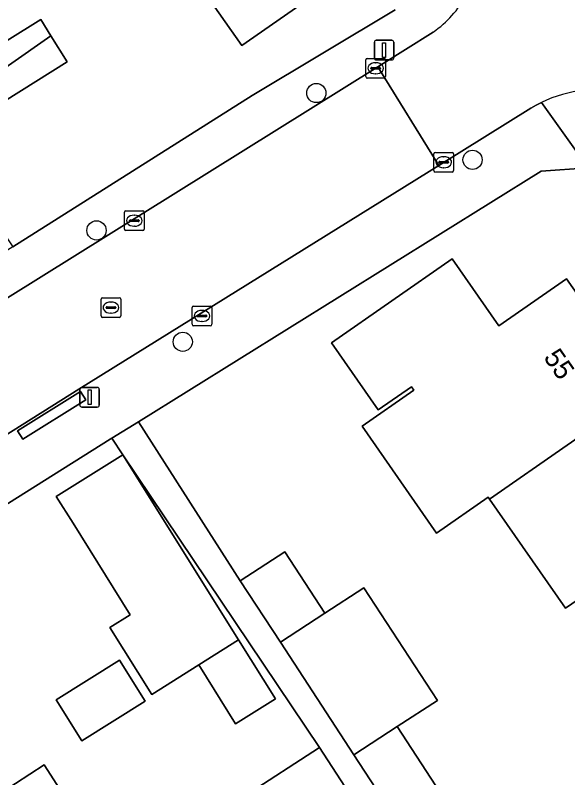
# Model space of a CAD drawing. Extents: x 159352 to 160617, y 385888 to 387323.
# Drawn here: x 159824.56 to 159852.67, y 386245.89 to 386284.7 of the extents above; entities that cross this region are included whole.
import ezdxf

# ---------------------------------------------------------------- set-up
doc = ezdxf.new("R2010")
doc.units = 0
for name, color, linetype in [('IMGEO_Boom', 7, 'Continuous'), ('IMGEO_Erf', 7, 'Continuous'), ('IMGEO_Kolk', 7, 'Continuous'), ('IMGEO_Lichtmast', 7, 'Continuous'), ('IMGEO_Pand', 7, 'Continuous'), ('IMGEO_Pand_nummerreeks', 7, 'Continuous'), ('IMGEO_Rijbaan_lokaal_open', 7, 'Continuous'), ('IMGEO_Rioolput', 7, 'Continuous'), ('IMGEO_Voetpad_open', 7, 'Continuous')]:
    doc.layers.add(name, color=color, linetype=linetype)

msp = doc.modelspace()

# ---------------------------------------------------------------- linework, layer by layer
at = {"layer": 'IMGEO_Boom'}
for centre in [(159839.879, 386280.74), (159847.827, 386277.341), (159828.694, 386273.749), (159833.085, 386268.079)]:
    msp.add_circle(centre, 0.489, dxfattribs=at)
at = {"layer": 'IMGEO_Erf'}
for points in [[(159822.629, 386302.387), (159819.285, 386307.165), (159815.941, 386311.942), (159812.597, 386316.72), (159809.166, 386321.622), (159810.592, 386322.619), (159814.688, 386325.485), (159818.117, 386320.584), (159821.461, 386315.806), (159824.804, 386311.027), (159828.147, 386306.249), (159831.491, 386301.47), (159834.834, 386296.691), (159838.178, 386291.913), (159841.607, 386287.012), (159836.092, 386283.152), (159833.225, 386287.249), (159832.662, 386288.053), (159829.318, 386292.831), (159825.974, 386297.608)], [(159830.029, 386262.325), (159835.917, 386252.903), (159837.793, 386249.901), (159835.769, 386248.636), (159833.898, 386251.63), (159831.503, 386250.119), (159829.371, 386253.53), (159830.409, 386254.19), (159827.501, 386258.843), (159826.646, 386260.211)], [(159831.178, 386249.783), (159827.955, 386247.769), (159826.649, 386249.858), (159829.872, 386251.872)]]:
    msp.add_lwpolyline(points, close=True, dxfattribs=at)
for points in [[(159814.537, 386288.102), (159819.401, 386280.455), (159825.859, 386284.488), (159826.379, 386283.656), (159827.21, 386282.325), (159820.802, 386278.323), (159824.442, 386272.92), (159836.608, 386280.613), (159843.882, 386284.972)], [(159853.707, 386276.934), (159851.319, 386276.761), (159830.826, 386264.01), (159836.008, 386255.91), (159838.275, 386257.391), (159840.317, 386254.265), (159842.299, 386255.56), (159846.041, 386249.83), (159843.996, 386248.494), (159847.677, 386242.856), (159851.285, 386237.331), (159851.357, 386237.221), (159854.034, 386238.969)], [(159854.666, 386255.97), (159852.555, 386254.514), (159848.691, 386260.07), (159848.621, 386260.171), (159845.999, 386258.346), (159842.208, 386263.793), (159844.831, 386265.618), (159844.716, 386265.784), (159843.029, 386264.61), (159840.646, 386268.032), (159846.784, 386272.307), (159849.167, 386268.885), (159852.613, 386271.285), (159854.214, 386268.988)], [(159844.958, 386234.482), (159847.415, 386236.067), (159845.744, 386238.643), (159843.291, 386237.052), (159841.26, 386240.183), (159840.117, 386239.446), (159839.887, 386239.298), (159836.219, 386244.955), (159840.042, 386247.435), (159830.029, 386262.325), (159829.474, 386263.169), (159829.387, 386263.115), (159807.949, 386249.636)], [(159817.416, 386240.979), (159813.655, 386246.817), (159816.177, 386248.442), (159815.173, 386250), (159813.989, 386251.839), (159818.613, 386254.818), (159820.943, 386251.204), (159819.478, 386250.26), (159819.646, 386250), (159823.098, 386244.641), (159826.024, 386246.548), (159829.714, 386240.823)]]:
    msp.add_lwpolyline(points, dxfattribs=at)
at = {"layer": 'IMGEO_Kolk'}
for p, q in [((159842.395, 386281.575), (159842.395, 386282.427)), ((159842.47, 386282.501), (159843.322, 386282.501)), ((159842.883, 386282.281), (159842.908, 386282.281)), ((159843.396, 386282.427), (159843.396, 386281.575)), ((159842.654, 386281.995), (159842.654, 386282.007)), ((159843.092, 386281.958), (159842.694, 386281.958)), ((159842.697, 386282.044), (159843.095, 386282.044)), ((159843.138, 386282.007), (159843.138, 386281.995)), ((159843.322, 386281.501), (159842.47, 386281.501)), ((159842.906, 386281.721), (159842.881, 386281.721)), ((159845.858, 386276.793), (159845.858, 386277.645)), ((159845.933, 386277.719), (159846.785, 386277.719)), ((159846.346, 386277.499), (159846.371, 386277.499)), ((159846.859, 386277.645), (159846.859, 386276.793)), ((159846.117, 386277.213), (159846.117, 386277.225)), ((159846.555, 386277.176), (159846.157, 386277.176)), ((159846.16, 386277.262), (159846.558, 386277.262)), ((159846.601, 386277.225), (159846.601, 386277.213)), ((159846.785, 386276.719), (159845.933, 386276.719)), ((159846.369, 386276.939), (159846.344, 386276.939)), ((159830.117, 386273.817), (159830.117, 386274.669)), ((159830.192, 386274.743), (159831.044, 386274.743)), ((159830.605, 386274.523), (159830.63, 386274.523)), ((159831.118, 386274.669), (159831.118, 386273.817)), ((159830.376, 386274.237), (159830.376, 386274.249)), ((159830.814, 386274.2), (159830.416, 386274.2)), ((159830.419, 386274.286), (159830.817, 386274.286)), ((159830.86, 386274.249), (159830.86, 386274.237)), ((159831.044, 386273.743), (159830.192, 386273.743)), ((159830.628, 386273.963), (159830.603, 386273.963)), ((159833.559, 386268.969), (159833.559, 386269.821)), ((159833.634, 386269.895), (159834.486, 386269.895)), ((159834.56, 386269.821), (159834.56, 386268.969)), ((159833.818, 386269.389), (159833.818, 386269.401)), ((159834.256, 386269.352), (159833.858, 386269.352)), ((159833.861, 386269.438), (159834.259, 386269.438)), ((159834.047, 386269.675), (159834.072, 386269.675)), ((159834.302, 386269.401), (159834.302, 386269.389)), ((159834.07, 386269.115), (159834.045, 386269.115)), ((159834.486, 386268.895), (159833.634, 386268.895))]:
    msp.add_line(p, q, dxfattribs=at)
for points in [[(159842.395, 386281.575), (159842.395, 386282.427)], [(159842.47, 386282.501), (159843.322, 386282.501)], [(159843.396, 386282.427), (159843.396, 386281.575)], [(159843.322, 386281.501), (159842.47, 386281.501)], [(159845.858, 386276.793), (159845.858, 386277.645)], [(159845.933, 386277.719), (159846.785, 386277.719)], [(159846.859, 386277.645), (159846.859, 386276.793)], [(159846.785, 386276.719), (159845.933, 386276.719)], [(159830.117, 386273.817), (159830.117, 386274.669)], [(159830.192, 386274.743), (159831.044, 386274.743)], [(159831.118, 386274.669), (159831.118, 386273.817)], [(159831.044, 386273.743), (159830.192, 386273.743)], [(159833.559, 386268.969), (159833.559, 386269.821)], [(159833.634, 386269.895), (159834.486, 386269.895)], [(159834.56, 386269.821), (159834.56, 386268.969)], [(159834.486, 386268.895), (159833.634, 386268.895)]]:
    msp.add_lwpolyline(points, dxfattribs=at)
for centre, radius, start, end in [((159842.472, 386282.425), 0.0765, 91.552, 178.448), ((159842.472, 386282.425), 0.0765, 91.552, 178.448), ((159843.32, 386282.425), 0.0765, 1.552, 88.448), ((159843.32, 386282.425), 0.0765, 1.552, 88.448), ((159842.694, 386282.004), 0.0403, 85.8775, 175.7526), ((159842.691, 386281.994), 0.0366, 178.938, 274.7102), ((159843.095, 386282.001), 0.043, 264.8664, 352.4533), ((159843.099, 386282.006), 0.0386, 1.7309, 96.639), ((159842.472, 386281.577), 0.0765, 181.552, 268.448), ((159842.472, 386281.577), 0.0765, 181.552, 268.448), ((159843.32, 386281.577), 0.0765, 271.552, 358.448), ((159843.32, 386281.577), 0.0765, 271.552, 358.448), ((159845.935, 386277.643), 0.0765, 91.552, 178.448), ((159845.935, 386277.643), 0.0765, 91.552, 178.448), ((159846.783, 386277.643), 0.0765, 1.552, 88.448), ((159846.783, 386277.643), 0.0765, 1.552, 88.448), ((159846.157, 386277.222), 0.0403, 85.8775, 175.7526), ((159846.154, 386277.212), 0.0366, 178.938, 274.7102), ((159846.558, 386277.219), 0.043, 264.8664, 352.4533), ((159846.562, 386277.224), 0.0386, 1.7309, 96.639), ((159845.935, 386276.795), 0.0765, 181.552, 268.448), ((159845.935, 386276.795), 0.0765, 181.552, 268.448), ((159846.783, 386276.795), 0.0765, 271.552, 358.448), ((159846.783, 386276.795), 0.0765, 271.552, 358.448), ((159830.194, 386274.667), 0.0765, 91.552, 178.448), ((159830.194, 386274.667), 0.0765, 91.552, 178.448), ((159831.042, 386274.667), 0.0765, 1.552, 88.448), ((159831.042, 386274.667), 0.0765, 1.552, 88.448), ((159830.416, 386274.246), 0.0403, 85.8775, 175.7526), ((159830.413, 386274.236), 0.0366, 178.938, 274.7102), ((159830.817, 386274.243), 0.043, 264.8664, 352.4533), ((159830.821, 386274.248), 0.0386, 1.7309, 96.639), ((159830.194, 386273.819), 0.0765, 181.552, 268.448), ((159830.194, 386273.819), 0.0765, 181.552, 268.448), ((159831.042, 386273.819), 0.0765, 271.552, 358.448), ((159831.042, 386273.819), 0.0765, 271.552, 358.448), ((159833.636, 386269.819), 0.0765, 91.552, 178.448), ((159833.636, 386269.819), 0.0765, 91.552, 178.448), ((159834.484, 386269.819), 0.0765, 1.552, 88.448), ((159834.484, 386269.819), 0.0765, 1.552, 88.448), ((159833.858, 386269.398), 0.0403, 85.8775, 175.7526), ((159833.855, 386269.388), 0.0366, 178.938, 274.7102), ((159834.259, 386269.395), 0.043, 264.8664, 352.4533), ((159834.263, 386269.4), 0.0386, 1.7309, 96.639), ((159833.636, 386268.971), 0.0765, 181.552, 268.448), ((159833.636, 386268.971), 0.0765, 181.552, 268.448), ((159834.484, 386268.971), 0.0765, 271.552, 358.448), ((159834.484, 386268.971), 0.0765, 271.552, 358.448)]:
    msp.add_arc(centre, radius, start, end, dxfattribs=at)
for centre, major_axis, ratio, start_param, end_param in [((159842.882, 386282.001), (-0.387, 0.002), 0.722429, 4.712389, 7.853982), ((159842.907, 386282.001), (-0.39, 0.002), 0.717154, 1.570796, 4.712389), ((159846.345, 386277.219), (-0.387, 0.002), 0.722429, 4.712389, 7.853982), ((159846.37, 386277.219), (-0.39, 0.002), 0.717154, 1.570796, 4.712389), ((159830.604, 386274.243), (-0.387, 0.002), 0.722429, 4.712389, 7.853982), ((159830.629, 386274.243), (-0.39, 0.002), 0.717154, 1.570796, 4.712389), ((159834.046, 386269.395), (-0.387, 0.002), 0.722429, 4.712389, 7.853982), ((159834.071, 386269.395), (-0.39, 0.002), 0.717154, 1.570796, 4.712389)]:
    msp.add_ellipse(centre, major_axis=major_axis, ratio=ratio, start_param=start_param, end_param=end_param, dxfattribs=at)
at = {"layer": 'IMGEO_Lichtmast'}
for p, q in [((159842.831, 386282.526), (159842.831, 386283.326)), ((159842.831, 386283.326), (159842.831, 386282.526)), ((159842.931, 386283.426), (159843.721, 386283.426)), ((159843.721, 386283.426), (159842.931, 386283.426)), ((159843.821, 386283.326), (159843.821, 386282.526)), ((159843.821, 386282.526), (159843.821, 386283.326)), ((159843.721, 386282.426), (159842.931, 386282.426)), ((159842.931, 386282.426), (159843.721, 386282.426)), ((159827.846, 386264.856), (159827.846, 386265.656)), ((159827.846, 386265.656), (159827.846, 386264.856)), ((159827.946, 386265.756), (159828.736, 386265.756)), ((159828.736, 386265.756), (159827.946, 386265.756)), ((159828.836, 386265.656), (159828.836, 386264.856)), ((159828.836, 386264.856), (159828.836, 386265.656)), ((159828.736, 386264.756), (159827.946, 386264.756)), ((159827.946, 386264.756), (159828.736, 386264.756))]:
    msp.add_line(p, q, dxfattribs=at)
for points in [[(159843.251, 386283.301), (159843.401, 386283.301), (159843.401, 386282.551), (159843.251, 386282.551), (159843.251, 386283.301)], [(159828.266, 386265.631), (159828.416, 386265.631), (159828.416, 386264.881), (159828.266, 386264.881), (159828.266, 386265.631)]]:
    msp.add_lwpolyline(points, dxfattribs=at)
for centre, start, end in [((159842.931, 386283.326), 90, 180), ((159842.931, 386283.326), 90, 180), ((159843.721, 386283.326), 0, 90), ((159843.721, 386283.326), 360, 90), ((159842.931, 386282.526), 180, 270), ((159842.931, 386282.526), 180, 270), ((159843.721, 386282.526), 270, 0), ((159843.721, 386282.526), 270, 0), ((159827.946, 386265.656), 90, 180), ((159827.946, 386265.656), 90, 180), ((159828.736, 386265.656), 0, 90), ((159828.736, 386265.656), 360, 90), ((159827.946, 386264.856), 180, 270), ((159827.946, 386264.856), 180, 270), ((159828.736, 386264.856), 270, 0), ((159828.736, 386264.856), 270, 0)]:
    msp.add_arc(centre, 0.1, start, end, dxfattribs=at)
at = {"layer": 'IMGEO_Pand'}
for points in [[(159832.662, 386288.053), (159833.225, 386287.249), (159836.092, 386283.152), (159841.607, 386287.012), (159838.178, 386291.913)], [(159826.379, 386283.656), (159825.859, 386284.488), (159819.401, 386280.455), (159819.337, 386280.415), (159820.07, 386279.241)], [(159827.21, 386282.325), (159826.379, 386283.656), (159820.07, 386279.241), (159820.688, 386278.252), (159820.802, 386278.323)], [(159854.214, 386268.988), (159852.613, 386271.285), (159849.167, 386268.885), (159846.784, 386272.307), (159840.646, 386268.032), (159843.029, 386264.61), (159844.716, 386265.784), (159844.831, 386265.618), (159842.208, 386263.793), (159845.999, 386258.346), (159848.621, 386260.171), (159848.691, 386260.07), (159856.593, 386265.573)], [(159856.593, 386265.573), (159848.691, 386260.07), (159852.555, 386254.514), (159854.666, 386255.97), (159860.486, 386259.984)], [(159830.029, 386262.325), (159826.646, 386260.211), (159827.501, 386258.843), (159830.409, 386254.19), (159829.371, 386253.53), (159831.503, 386250.119), (159833.898, 386251.63), (159835.917, 386252.903)], [(159836.008, 386255.91), (159838.049, 386252.784), (159840.317, 386254.265), (159838.275, 386257.391)], [(159840.317, 386254.265), (159838.049, 386252.784), (159841.79, 386247.054), (159843.996, 386248.494), (159846.041, 386249.83), (159842.299, 386255.56)], [(159835.917, 386252.903), (159833.898, 386251.63), (159835.769, 386248.636), (159837.793, 386249.901)], [(159827.955, 386247.769), (159831.178, 386249.783), (159829.872, 386251.872), (159826.649, 386249.858)], [(159843.996, 386248.494), (159841.79, 386247.054), (159845.472, 386241.416), (159847.677, 386242.856)], [(159839.887, 386239.298), (159840.117, 386239.446), (159841.26, 386240.183), (159843.718, 386241.767), (159840.042, 386247.435), (159836.219, 386244.955)], [(159829.714, 386240.823), (159826.024, 386246.548), (159823.098, 386244.641), (159817.416, 386240.979), (159821.095, 386235.267), (159826.777, 386238.93)]]:
    msp.add_lwpolyline(points, close=True, dxfattribs=at)
at = {"layer": 'IMGEO_Rijbaan_lokaal_open'}
msp.add_lwpolyline([(159845.825, 386283.843), (159843.009, 386282.072), (159846.112, 386277.054), (159850.799, 386279.972), (159851.061, 386280.123), (159851.33, 386280.261)], dxfattribs=at)
msp.add_lwpolyline([(159806.815, 386252.464), (159827.802, 386265.662), (159846.112, 386277.054), (159843.009, 386282.072), (159803.604, 386257.489)], close=True, dxfattribs=at)
for centre, radius, start, end in [((159842.452, 386288.612), 5.841, 305.2763, 330.2709), ((159854.151, 386274.458), 6.453, 36.534, 115.9263)]:
    msp.add_arc(centre, radius, start, end, dxfattribs=at)
at = {"layer": 'IMGEO_Rioolput'}
for p, q in [((159828.929, 386269.394), (159828.929, 386270.246)), ((159829.004, 386270.32), (159829.856, 386270.32)), ((159829.93, 386270.246), (159829.93, 386269.394)), ((159829.188, 386269.814), (159829.188, 386269.826)), ((159829.626, 386269.777), (159829.228, 386269.777)), ((159829.231, 386269.863), (159829.629, 386269.863)), ((159829.417, 386270.1), (159829.442, 386270.1)), ((159829.672, 386269.826), (159829.672, 386269.814)), ((159829.44, 386269.54), (159829.415, 386269.54)), ((159829.856, 386269.32), (159829.004, 386269.32))]:
    msp.add_line(p, q, dxfattribs=at)
for points in [[(159828.929, 386269.394), (159828.929, 386270.246)], [(159829.004, 386270.32), (159829.856, 386270.32)], [(159829.93, 386270.246), (159829.93, 386269.394)], [(159829.856, 386269.32), (159829.004, 386269.32)]]:
    msp.add_lwpolyline(points, dxfattribs=at)
for centre, radius, start, end in [((159829.006, 386270.244), 0.0765, 91.552, 178.448), ((159829.006, 386270.244), 0.0765, 91.552, 178.448), ((159829.854, 386270.244), 0.0765, 1.552, 88.448), ((159829.854, 386270.244), 0.0765, 1.552, 88.448), ((159829.228, 386269.823), 0.0403, 85.8775, 175.7526), ((159829.225, 386269.813), 0.0366, 178.938, 274.7102), ((159829.629, 386269.82), 0.043, 264.8664, 352.4533), ((159829.633, 386269.825), 0.0386, 1.7309, 96.639), ((159829.006, 386269.396), 0.0765, 181.552, 268.448), ((159829.006, 386269.396), 0.0765, 181.552, 268.448), ((159829.854, 386269.396), 0.0765, 271.552, 358.448), ((159829.854, 386269.396), 0.0765, 271.552, 358.448)]:
    msp.add_arc(centre, radius, start, end, dxfattribs=at)
for centre, major_axis, ratio, start_param, end_param in [((159829.416, 386269.82), (-0.387, 0.002), 0.722429, 4.712389, 7.853982), ((159829.441, 386269.82), (-0.39, 0.002), 0.717154, 1.570796, 4.712389)]:
    msp.add_ellipse(centre, major_axis=major_axis, ratio=ratio, start_param=start_param, end_param=end_param, dxfattribs=at)
at = {"layer": 'IMGEO_Voetpad_open'}
for points in [[(159843.882, 386284.972), (159836.608, 386280.613), (159824.442, 386272.92), (159823.326, 386272.214), (159822.169, 386271.482), (159803.58, 386260.015)], [(159843.009, 386282.072), (159845.825, 386283.843)], [(159801.558, 386256.226), (159803.604, 386257.489), (159843.009, 386282.072)], [(159851.319, 386276.761), (159853.707, 386276.934), (159851.33, 386280.261), (159851.061, 386280.123), (159850.799, 386279.972), (159846.112, 386277.054), (159827.802, 386265.662), (159806.815, 386252.464), (159804.752, 386251.193)], [(159851.33, 386280.261), (159853.707, 386276.934), (159892.54, 386221.275), (159890.682, 386220.04), (159894.419, 386214.707), (159894.944, 386215.035), (159898.938, 386208.648), (159897.175, 386207.545), (159903.24, 386197.844), (159911.754, 386203.296), (159911.602, 386203.516)], [(159801.896, 386246.094), (159807.949, 386249.636), (159829.387, 386263.115), (159829.474, 386263.169), (159830.826, 386264.01), (159851.319, 386276.761)], [(159852.961, 386229.948), (159849.093, 386235.871), (159845.472, 386241.416), (159841.79, 386247.054), (159838.049, 386252.784), (159836.008, 386255.91), (159830.826, 386264.01), (159829.474, 386263.169), (159830.029, 386262.325), (159840.042, 386247.435), (159843.718, 386241.767), (159845.744, 386238.643), (159847.415, 386236.067), (159851.112, 386230.367), (159853.432, 386226.79)]]:
    msp.add_lwpolyline(points, dxfattribs=at)
for points in [[(159827.887, 386265.545), (159824.681, 386263.543), (159824.945, 386263.119), (159828.151, 386265.121)], [(159828.151, 386265.121), (159824.945, 386263.119), (159824.681, 386263.543), (159827.887, 386265.545)]]:
    msp.add_lwpolyline(points, close=True, dxfattribs=at)
for centre, radius, start, end in [((159842.452, 386288.612), 5.841, 305.2763, 330.2709), ((159854.151, 386274.458), 6.453, 36.534, 115.9263)]:
    msp.add_arc(centre, radius, start, end, dxfattribs=at)

# ---------------------------------------------------------------- texts
at = {"layer": 'IMGEO_Pand_nummerreeks'}
msp.add_text('55', height=1, rotation=304.8643, dxfattribs=at).set_placement((159851.406, 386267.28))

doc.saveas('drawing.dxf')
